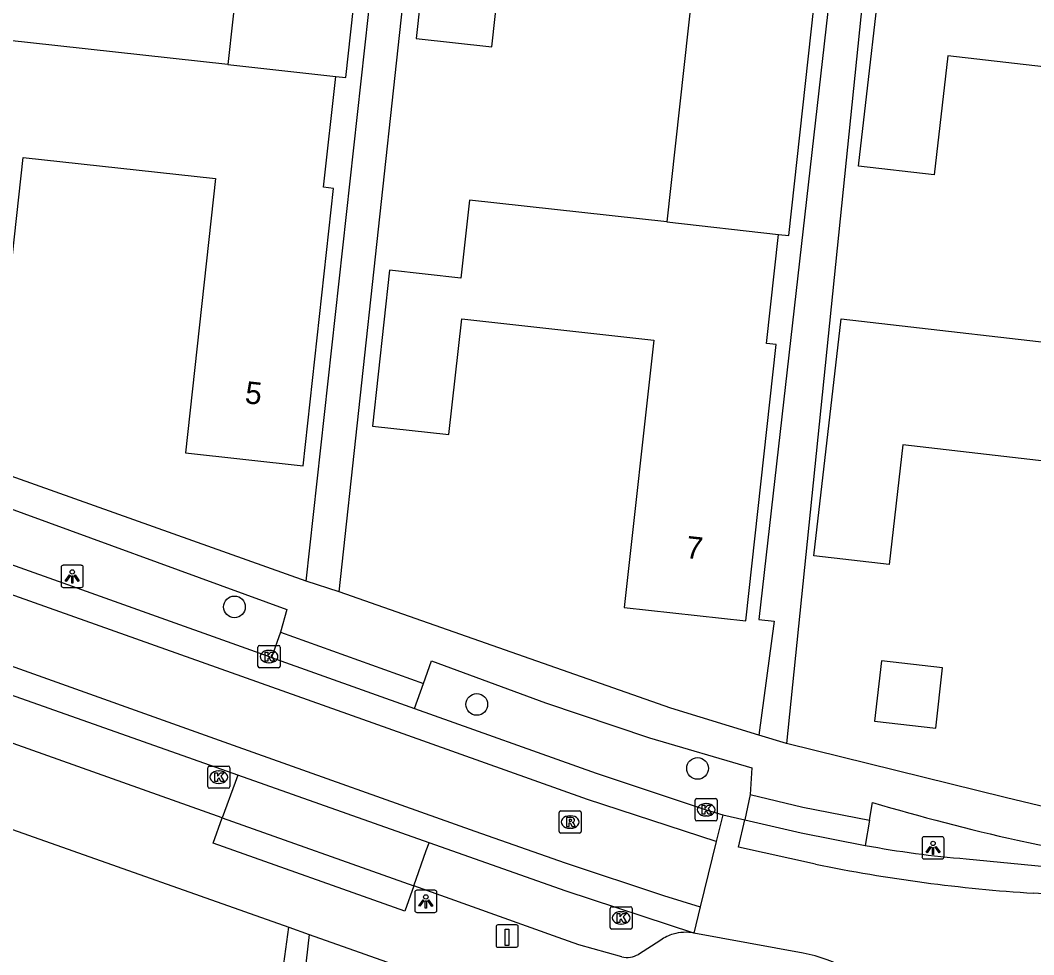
# Model space of a CAD drawing. Extents: x 162398 to 163643, y 386453 to 387397.
# Drawn here: x 162615.85 to 162661.5, y 386600.89 to 386642.97 of the extents above; entities that cross this region are included whole.
import ezdxf

# ---------------------------------------------------------------- set-up
doc = ezdxf.new("R2010")
doc.units = 0
for name, color, linetype in [('IMGEO_Boom', 7, 'Continuous'), ('IMGEO_Kolk', 7, 'Continuous'), ('IMGEO_Laadpaal', 7, 'Continuous'), ('IMGEO_Lichtpunt', 7, 'Continuous'), ('IMGEO_Pand', 7, 'Continuous'), ('IMGEO_Pand_nummerreeks', 7, 'Continuous'), ('IMGEO_Rijbaan_lokaal_gesloten', 7, 'Continuous'), ('IMGEO_Rijbaan_lokaal_open', 7, 'Continuous'), ('IMGEO_Rioolput', 7, 'Continuous'), ('IMGEO_Voetpad_open', 7, 'Continuous')]:
    doc.layers.add(name, color=color, linetype=linetype)

msp = doc.modelspace()

# ---------------------------------------------------------------- linework, layer by layer
at = {"layer": 'IMGEO_Boom'}
for centre in [(162625.497, 386616.555), (162636.414, 386612.165), (162646.36, 386609.284)]:
    msp.add_circle(centre, 0.489, dxfattribs=at)
at = {"layer": 'IMGEO_Kolk'}
for p, q in [((162626.556, 386613.892), (162626.556, 386614.744)), ((162626.631, 386614.818), (162627.483, 386614.818)), ((162627.044, 386614.598), (162627.069, 386614.598)), ((162627.557, 386614.744), (162627.557, 386613.892)), ((162627.067, 386614.038), (162627.042, 386614.038)), ((162627.483, 386613.818), (162626.631, 386613.818)), ((162624.293, 386608.464), (162624.293, 386609.316)), ((162624.368, 386609.39), (162625.22, 386609.39)), ((162624.781, 386609.17), (162624.806, 386609.17)), ((162625.294, 386609.316), (162625.294, 386608.464)), ((162624.804, 386608.61), (162624.779, 386608.61)), ((162625.22, 386608.39), (162624.368, 386608.39)), ((162646.248, 386606.996), (162646.248, 386607.848)), ((162646.323, 386607.922), (162647.175, 386607.922)), ((162646.736, 386607.702), (162646.761, 386607.702)), ((162647.249, 386607.848), (162647.249, 386606.996)), ((162647.175, 386606.922), (162646.323, 386606.922)), ((162646.759, 386607.142), (162646.734, 386607.142)), ((162642.416, 386602.125), (162642.416, 386602.977)), ((162642.491, 386603.051), (162643.343, 386603.051)), ((162642.904, 386602.831), (162642.929, 386602.831)), ((162643.417, 386602.977), (162643.417, 386602.125)), ((162642.927, 386602.271), (162642.902, 386602.271)), ((162643.343, 386602.051), (162642.491, 386602.051))]:
    msp.add_line(p, q, dxfattribs=at)
for points in [[(162626.556, 386613.892), (162626.556, 386614.744)], [(162626.631, 386614.818), (162627.483, 386614.818)], [(162626.877, 386614.518), (162627, 386614.518), (162627, 386614.367), (162627.13, 386614.518), (162627.294, 386614.518), (162627.148, 386614.367), (162627.301, 386614.118), (162627.149, 386614.118), (162627.064, 386614.282), (162627, 386614.215), (162627, 386614.118), (162626.877, 386614.118), (162626.877, 386614.518)], [(162627.557, 386614.744), (162627.557, 386613.892)], [(162627.483, 386613.818), (162626.631, 386613.818)], [(162624.293, 386608.464), (162624.293, 386609.316)], [(162624.368, 386609.39), (162625.22, 386609.39)], [(162624.614, 386609.09), (162624.737, 386609.09), (162624.737, 386608.939), (162624.867, 386609.09), (162625.031, 386609.09), (162624.885, 386608.939), (162625.038, 386608.69), (162624.886, 386608.69), (162624.801, 386608.854), (162624.737, 386608.787), (162624.737, 386608.69), (162624.614, 386608.69), (162624.614, 386609.09)], [(162625.294, 386609.316), (162625.294, 386608.464)], [(162625.22, 386608.39), (162624.368, 386608.39)], [(162646.248, 386606.996), (162646.248, 386607.848)], [(162646.323, 386607.922), (162647.175, 386607.922)], [(162647.249, 386607.848), (162647.249, 386606.996)], [(162646.569, 386607.622), (162646.692, 386607.622), (162646.692, 386607.471), (162646.822, 386607.622), (162646.986, 386607.622), (162646.84, 386607.471), (162646.993, 386607.222), (162646.841, 386607.222), (162646.756, 386607.386), (162646.692, 386607.319), (162646.692, 386607.222), (162646.569, 386607.222), (162646.569, 386607.622)], [(162647.175, 386606.922), (162646.323, 386606.922)], [(162642.416, 386602.125), (162642.416, 386602.977)], [(162642.491, 386603.051), (162643.343, 386603.051)], [(162642.737, 386602.751), (162642.86, 386602.751), (162642.86, 386602.6), (162642.99, 386602.751), (162643.154, 386602.751), (162643.008, 386602.6), (162643.161, 386602.351), (162643.009, 386602.351), (162642.924, 386602.515), (162642.86, 386602.448), (162642.86, 386602.351), (162642.737, 386602.351), (162642.737, 386602.751)], [(162643.417, 386602.977), (162643.417, 386602.125)], [(162643.343, 386602.051), (162642.491, 386602.051)]]:
    msp.add_lwpolyline(points, dxfattribs=at)
for centre, start, end in [((162626.633, 386614.742), 91.552, 178.448), ((162626.633, 386614.742), 91.552, 178.448), ((162627.481, 386614.742), 1.552, 88.448), ((162627.481, 386614.742), 1.552, 88.448), ((162626.633, 386613.894), 181.552, 268.448), ((162626.633, 386613.894), 181.552, 268.448), ((162627.481, 386613.894), 271.552, 358.448), ((162627.481, 386613.894), 271.552, 358.448), ((162624.37, 386609.314), 91.552, 178.448), ((162624.37, 386609.314), 91.552, 178.448), ((162625.218, 386609.314), 1.552, 88.448), ((162625.218, 386609.314), 1.552, 88.448), ((162624.37, 386608.466), 181.552, 268.448), ((162624.37, 386608.466), 181.552, 268.448), ((162625.218, 386608.466), 271.552, 358.448), ((162625.218, 386608.466), 271.552, 358.448), ((162646.325, 386607.846), 91.552, 178.448), ((162646.325, 386607.846), 91.552, 178.448), ((162647.173, 386607.846), 1.552, 88.448), ((162647.173, 386607.846), 1.552, 88.448), ((162646.325, 386606.998), 181.552, 268.448), ((162646.325, 386606.998), 181.552, 268.448), ((162647.173, 386606.998), 271.552, 358.448), ((162647.173, 386606.998), 271.552, 358.448), ((162642.493, 386602.975), 91.552, 178.448), ((162642.493, 386602.975), 91.552, 178.448), ((162643.341, 386602.975), 1.552, 88.448), ((162643.341, 386602.975), 1.552, 88.448), ((162642.493, 386602.127), 181.552, 268.448), ((162642.493, 386602.127), 181.552, 268.448), ((162643.341, 386602.127), 271.552, 358.448), ((162643.341, 386602.127), 271.552, 358.448)]:
    msp.add_arc(centre, 0.0765, start, end, dxfattribs=at)
for centre, major_axis, ratio, start_param, end_param in [((162627.043, 386614.318), (-0.387, 0.002), 0.722429, 4.712389, 7.853982), ((162627.068, 386614.318), (-0.39, 0.002), 0.717154, 1.570796, 4.712389), ((162624.78, 386608.89), (-0.387, 0.002), 0.722429, 4.712389, 7.853982), ((162624.805, 386608.89), (-0.39, 0.002), 0.717154, 1.570796, 4.712389), ((162646.735, 386607.422), (-0.387, 0.002), 0.722429, 4.712389, 7.853982), ((162646.76, 386607.422), (-0.39, 0.002), 0.717154, 1.570796, 4.712389), ((162642.903, 386602.551), (-0.387, 0.002), 0.722429, 4.712389, 7.853982), ((162642.928, 386602.551), (-0.39, 0.002), 0.717154, 1.570796, 4.712389)]:
    msp.add_ellipse(centre, major_axis=major_axis, ratio=ratio, start_param=start_param, end_param=end_param, dxfattribs=at)
at = {"layer": 'IMGEO_Laadpaal'}
for p, q in [((162638.199, 386602.235), (162637.358, 386602.235)), ((162638.199, 386602.235), (162637.358, 386602.235)), ((162637.283, 386602.151), (162637.283, 386601.31)), ((162637.283, 386602.151), (162637.283, 386601.31)), ((162638.283, 386601.319), (162638.283, 386602.16)), ((162638.283, 386601.319), (162638.283, 386602.16)), ((162637.367, 386601.235), (162638.208, 386601.235)), ((162637.367, 386601.235), (162638.208, 386601.235))]:
    msp.add_line(p, q, dxfattribs=at)
msp.add_lwpolyline([(162637.698, 386602.048), (162637.858, 386602.048), (162637.858, 386601.315), (162637.698, 386601.315), (162637.698, 386602.048)], dxfattribs=at)
for centre, start, end in [((162637.361, 386602.157), 92.4484, 184.2845), ((162637.361, 386602.157), 92.4484, 184.2845), ((162638.205, 386602.157), 2.4484, 94.2845), ((162638.205, 386602.157), 2.4484, 94.2845), ((162637.361, 386601.313), 182.4484, 274.2845), ((162637.361, 386601.313), 182.4484, 274.2845), ((162638.205, 386601.313), 272.4484, 4.2845), ((162638.205, 386601.313), 272.4484, 4.2845)]:
    msp.add_arc(centre, 0.0779, start, end, dxfattribs=at)
at = {"layer": 'IMGEO_Lichtpunt'}
for p, q in [((162617.691, 386618.332), (162617.691, 386617.525)), ((162617.691, 386618.332), (162617.691, 386617.525)), ((162618.593, 386618.427), (162617.785, 386618.427)), ((162618.593, 386618.427), (162617.785, 386618.427)), ((162618.687, 386617.525), (162618.687, 386618.332)), ((162618.687, 386617.525), (162618.687, 386618.332)), ((162617.785, 386617.431), (162618.593, 386617.431)), ((162617.785, 386617.431), (162618.593, 386617.431)), ((162656.471, 386606.109), (162656.471, 386605.302)), ((162656.471, 386606.109), (162656.471, 386605.302)), ((162657.373, 386606.204), (162656.565, 386606.204)), ((162657.373, 386606.204), (162656.565, 386606.204)), ((162657.467, 386605.302), (162657.467, 386606.109)), ((162657.467, 386605.302), (162657.467, 386606.109)), ((162656.565, 386605.208), (162657.373, 386605.208)), ((162656.565, 386605.208), (162657.373, 386605.208)), ((162633.619, 386603.699), (162633.619, 386602.892)), ((162633.619, 386603.699), (162633.619, 386602.892)), ((162634.521, 386603.794), (162633.713, 386603.794)), ((162634.521, 386603.794), (162633.713, 386603.794)), ((162634.615, 386602.892), (162634.615, 386603.699)), ((162634.615, 386602.892), (162634.615, 386603.699)), ((162633.713, 386602.798), (162634.521, 386602.798)), ((162633.713, 386602.798), (162634.521, 386602.798))]:
    msp.add_line(p, q, dxfattribs=at)
for points in [[(162618.065, 386617.996), (162618.104, 386617.968), (162617.916, 386617.706), (162617.878, 386617.733), (162618.065, 386617.996)], [(162618.167, 386617.948), (162618.214, 386617.948), (162618.214, 386617.626), (162618.167, 386617.626), (162618.167, 386617.948)], [(162618.277, 386617.968), (162618.315, 386617.995), (162618.502, 386617.733), (162618.463, 386617.705), (162618.277, 386617.968)], [(162656.845, 386605.773), (162656.884, 386605.745), (162656.696, 386605.483), (162656.658, 386605.51), (162656.845, 386605.773)], [(162656.947, 386605.725), (162656.994, 386605.725), (162656.994, 386605.403), (162656.947, 386605.403), (162656.947, 386605.725)], [(162657.057, 386605.745), (162657.095, 386605.772), (162657.282, 386605.51), (162657.243, 386605.482), (162657.057, 386605.745)], [(162633.993, 386603.363), (162634.032, 386603.335), (162633.844, 386603.073), (162633.806, 386603.1), (162633.993, 386603.363)], [(162634.095, 386603.315), (162634.142, 386603.315), (162634.142, 386602.993), (162634.095, 386602.993), (162634.095, 386603.315)], [(162634.205, 386603.335), (162634.243, 386603.362), (162634.43, 386603.1), (162634.391, 386603.072), (162634.205, 386603.335)]]:
    msp.add_lwpolyline(points, dxfattribs=at)
for centre in [(162618.19, 386618.13), (162656.97, 386605.907), (162634.118, 386603.497)]:
    msp.add_circle(centre, 0.0994, dxfattribs=at)
for centre, start, end in [((162617.785, 386618.332), 90, 180), ((162617.785, 386618.332), 90, 180), ((162618.593, 386618.332), 0, 90), ((162618.593, 386618.332), 0, 90), ((162617.785, 386617.525), 180, 270), ((162617.785, 386617.525), 180, 270), ((162618.593, 386617.525), 270, 0), ((162618.593, 386617.525), 270, 360), ((162656.565, 386606.109), 90, 180), ((162656.565, 386606.109), 90, 180), ((162657.373, 386606.109), 0, 90), ((162657.373, 386606.109), 0, 90), ((162656.565, 386605.302), 180, 270), ((162656.565, 386605.302), 180, 270), ((162657.373, 386605.302), 270, 0), ((162657.373, 386605.302), 270, 360), ((162633.713, 386603.699), 90, 180), ((162633.713, 386603.699), 90, 180), ((162634.521, 386603.699), 0, 90), ((162634.521, 386603.699), 0, 90), ((162633.713, 386602.892), 180, 270), ((162633.713, 386602.892), 180, 270), ((162634.521, 386602.892), 270, 0), ((162634.521, 386602.892), 270, 360)]:
    msp.add_arc(centre, 0.0946, start, end, dxfattribs=at)
at = {"layer": 'IMGEO_Pand'}
for points in [[(162630.059, 386640.442), (162630.508, 386640.393), (162631.867, 386652.737), (162631.302, 386652.8), (162631.91, 386658.314), (162623.144, 386659.279), (162623.397, 386661.568), (162618.457, 386662.113), (162618.205, 386659.827), (162615.115, 386660.168), (162614.767, 386657.009), (162613.898, 386649.122), (162617.313, 386648.746), (162617.912, 386654.19), (162626.551, 386653.238), (162625.201, 386640.975)], [(162650.002, 386633.325), (162650.468, 386633.275), (162651.857, 386645.885), (162651.304, 386645.946), (162651.884, 386651.209), (162642.952, 386652.193), (162643.118, 386653.694), (162638.196, 386654.236), (162638.03, 386652.735), (162634.879, 386653.081), (162633.676, 386642.152), (162637.085, 386641.777), (162637.673, 386647.123), (162646.332, 386646.17), (162644.98, 386633.891)], [(162664.854, 386628.145), (162666.259, 386640.378), (162657.629, 386641.37), (162657.013, 386636.007), (162653.615, 386636.397), (162654.858, 386647.214), (162665.781, 386645.959), (162666.133, 386649.023), (162672.045, 386648.344), (162671.693, 386645.279), (162671.1, 386640.115), (162671.613, 386640.056), (162670.175, 386627.541)], [(162625.201, 386640.975), (162616.314, 386641.952), (162613.136, 386642.302), (162612.765, 386638.93), (162611.982, 386631.813), (162615.386, 386631.438), (162615.976, 386636.794), (162624.645, 386635.839), (162623.285, 386623.487), (162628.588, 386622.903), (162629.964, 386635.399), (162629.51, 386635.449), (162630.059, 386640.442)], [(162625.201, 386640.975), (162630.059, 386640.442)], [(162644.98, 386633.891), (162636.085, 386634.87), (162635.698, 386631.356), (162632.483, 386631.71), (162631.71, 386624.691), (162635.16, 386624.311), (162635.734, 386629.524), (162644.385, 386628.571), (162643.059, 386616.528), (162648.532, 386615.926), (162649.902, 386628.366), (162649.461, 386628.415), (162650.002, 386633.325)], [(162644.98, 386633.891), (162650.002, 386633.325)], [(162669.594, 386622.475), (162668.163, 386610.017), (162662.914, 386610.62), (162664.319, 386622.854), (162655.606, 386623.855), (162654.986, 386618.465), (162651.596, 386618.855), (162652.822, 386629.527), (162664.854, 386628.145)], [(162654.338, 386611.412), (162657.09, 386611.096), (162657.401, 386613.806), (162654.649, 386614.122), (162654.338, 386611.412)]]:
    msp.add_lwpolyline(points, dxfattribs=at)
at = {"layer": 'IMGEO_Rijbaan_lokaal_gesloten'}
for points in [[(162647.194, 386605.99), (162641.405, 386607.888), (162633.104, 386610.835), (162612.847, 386618.032), (162592.338, 386625.34), (162584.71, 386628.039), (162568.609, 386633.752), (162548.204, 386641)], [(162547.159, 386638.157), (162567.328, 386630.965), (162587.442, 386623.845), (162599.474, 386619.574), (162604.276, 386617.886), (162625.443, 386610.322), (162636.32, 386606.456), (162640.402, 386605.025), (162644.832, 386603.568), (162646.48, 386603.055)], [(162613.293, 386619.229), (162627.057, 386614.318), (162627.161, 386614.281)], [(162625.654, 386608.978), (162602.395, 386617.191)], [(162627.161, 386614.281), (162633.601, 386611.976)], [(162633.601, 386611.976), (162641.786, 386609.063), (162646.749, 386607.422), (162647.5, 386607.195)], [(162634.262, 386605.939), (162625.654, 386608.978)], [(162648.494, 386606.973), (162651.034, 386606.379), (162653.913, 386605.816)], [(162646.192, 386601.872), (162640.444, 386603.756), (162634.262, 386605.939)], [(162658.459, 386605.21), (162662.021, 386604.865)]]:
    msp.add_lwpolyline(points, dxfattribs=at)
msp.add_arc((162662.232, 386650.869), 45.815, 259.5381, 265.2759, dxfattribs=at)
at = {"layer": 'IMGEO_Rijbaan_lokaal_open'}
for points in [[(162628.73, 386617.707), (162633.187, 386658.247), (162633.536, 386661.425), (162614.719, 386663.466)], [(162630.221, 386617.233), (162634.64, 386658.079), (162653.657, 386655.937)], [(162630.221, 386617.233), (162628.73, 386617.707)], [(162625.654, 386608.978), (162625.531, 386608.646), (162624.944, 386607.063)], [(162647.5, 386607.195), (162647.194, 386605.99)], [(162647.5, 386607.195), (162648.494, 386606.973)], [(162624.944, 386607.063), (162633.577, 386603.989)], [(162651.676, 386604.967), (162648.211, 386605.731), (162648.494, 386606.973)], [(162633.577, 386603.989), (162634.136, 386605.58), (162634.262, 386605.939)], [(162647.194, 386605.99), (162646.48, 386603.055)], [(162667.733, 386604.463), (162667.645, 386603.213), (162661.504, 386603.662)], [(162646.48, 386603.055), (162646.192, 386601.872)], [(162651.113, 386600.958), (162646.192, 386601.872)]]:
    msp.add_lwpolyline(points, dxfattribs=at)
for centre, radius, start, end in [((162666.112, 386676.023), 72.507, 258.51606, 266.35652), ((162650.192, 386595.357), 5.676, 353.1146, 80.6631)]:
    msp.add_arc(centre, radius, start, end, dxfattribs=at)
at = {"layer": 'IMGEO_Rioolput'}
for p, q in [((162640.121, 386606.443), (162640.121, 386607.295)), ((162640.196, 386607.369), (162641.048, 386607.369)), ((162641.122, 386607.295), (162641.122, 386606.443)), ((162640.609, 386607.149), (162640.634, 386607.149)), ((162641.048, 386606.369), (162640.196, 386606.369)), ((162640.632, 386606.589), (162640.607, 386606.589))]:
    msp.add_line(p, q, dxfattribs=at)
for points in [[(162640.121, 386606.443), (162640.121, 386607.295)], [(162640.196, 386607.369), (162641.048, 386607.369)], [(162641.122, 386607.295), (162641.122, 386606.443)], [(162640.71, 386607.067), (162640.458, 386607.069), (162640.458, 386606.669)], [(162640.458, 386606.669), (162640.582, 386606.669), (162640.582, 386606.831), (162640.593, 386606.831)], [(162640.636, 386606.988), (162640.582, 386606.988), (162640.582, 386606.907)], [(162640.582, 386606.907), (162640.634, 386606.907)], [(162640.64, 386606.802), (162640.711, 386606.669), (162640.851, 386606.669), (162640.786, 386606.795)], [(162641.048, 386606.369), (162640.196, 386606.369)]]:
    msp.add_lwpolyline(points, dxfattribs=at)
for centre, radius, start, end in [((162640.198, 386607.293), 0.0765, 91.552, 178.448), ((162640.198, 386607.293), 0.0765, 91.552, 178.448), ((162641.046, 386607.293), 0.0765, 1.552, 88.448), ((162641.046, 386607.293), 0.0765, 1.552, 88.448), ((162640.592, 386606.778), 0.0533, 26.0293, 88.6989), ((162640.618, 386607.096), 0.19, 274.7715, 282.9687), ((162640.642, 386606.892), 0.0964, 77.0061, 93.1865), ((162640.656, 386606.949), 0.0378, 276.6634, 79.6772), ((162640.709, 386606.957), 0.109, 350.3612, 89.416), ((162640.707, 386606.957), 0.112, 277.5842, 350.9817), ((162640.691, 386606.742), 0.108, 29.5134, 73.7905), ((162640.198, 386606.445), 0.0765, 181.552, 268.448), ((162640.198, 386606.445), 0.0765, 181.552, 268.448), ((162641.046, 386606.445), 0.0765, 271.552, 358.448), ((162641.046, 386606.445), 0.0765, 271.552, 358.448)]:
    msp.add_arc(centre, radius, start, end, dxfattribs=at)
for centre, major_axis, ratio, start_param, end_param in [((162640.608, 386606.869), (-0.387, 0.002), 0.722429, 4.712389, 7.853982), ((162640.633, 386606.869), (-0.39, 0.002), 0.717154, 1.570796, 4.712389)]:
    msp.add_ellipse(centre, major_axis=major_axis, ratio=ratio, start_param=start_param, end_param=end_param, dxfattribs=at)
at = {"layer": 'IMGEO_Voetpad_open'}
for points in [[(162653.657, 386655.937), (162649.115, 386615.981), (162649.815, 386615.914), (162649.126, 386610.781)], [(162654.99, 386655.608), (162650.363, 386610.409)], [(162628.73, 386617.707), (162610.524, 386624.181)], [(162613.692, 386620.329), (162614.096, 386621.447), (162627.851, 386616.434), (162627.564, 386615.41)], [(162649.126, 386610.781), (162645.163, 386611.995), (162630.221, 386617.233)], [(162627.564, 386615.41), (162627.161, 386614.281)], [(162627.564, 386615.41), (162634.012, 386613.1)], [(162624.944, 386607.063), (162604.746, 386614.239)], [(162634.012, 386613.1), (162634.373, 386614.122), (162639.511, 386612.232), (162644.199, 386610.663), (162648.804, 386609.304), (162648.729, 386608.114)], [(162633.601, 386611.976), (162634.012, 386613.1)], [(162604.476, 386610.426), (162627.944, 386602.131)], [(162650.363, 386610.409), (162649.126, 386610.781)], [(162669.127, 386606.059), (162667.525, 386606.224), (162660.214, 386607.974), (162650.363, 386610.409)], [(162648.729, 386608.114), (162648.494, 386606.973)], [(162648.729, 386608.114), (162651.104, 386607.54), (162654.099, 386606.949)], [(162654.099, 386606.949), (162654.241, 386607.747)], [(162633.577, 386603.989), (162633.175, 386602.853), (162624.536, 386605.914), (162624.944, 386607.063)], [(162654.099, 386606.949), (162653.913, 386605.816)], [(162660.775, 386606.047), (162662.181, 386605.746), (162662.021, 386604.865)], [(162642.944, 386600.793), (162641.016, 386601.337), (162640.081, 386601.671), (162633.577, 386603.989)], [(162628.867, 386601.804), (162624.64, 386564.724)], [(162626.682, 386592.894), (162627.944, 386602.131)], [(162627.944, 386602.131), (162628.867, 386601.804)], [(162628.867, 386601.804), (162650.661, 386594.101)], [(162644.698, 386601.555), (162643.699, 386600.911)]]:
    msp.add_lwpolyline(points, dxfattribs=at)
for centre, radius, start, end in [((162685.577, 386714.78), 111.526, 253.68171, 257.1508), ((162645.867, 386599.809), 2.101, 106.6386, 123.7928), ((162645.837, 386599.836), 2.067, 80.1087, 106.0661), ((162643.164, 386601.858), 1.087, 258.3123, 299.4537)]:
    msp.add_arc(centre, radius, start, end, dxfattribs=at)

# ---------------------------------------------------------------- texts
at = {"layer": 'IMGEO_Pand_nummerreeks'}
for s, rotation, p in [('5', 353.7147, (162625.938, 386625.73)), ('7', 353.723, (162645.797, 386618.762))]:
    msp.add_text(s, height=1, rotation=rotation, dxfattribs=at).set_placement(p)

doc.saveas('drawing.dxf')
